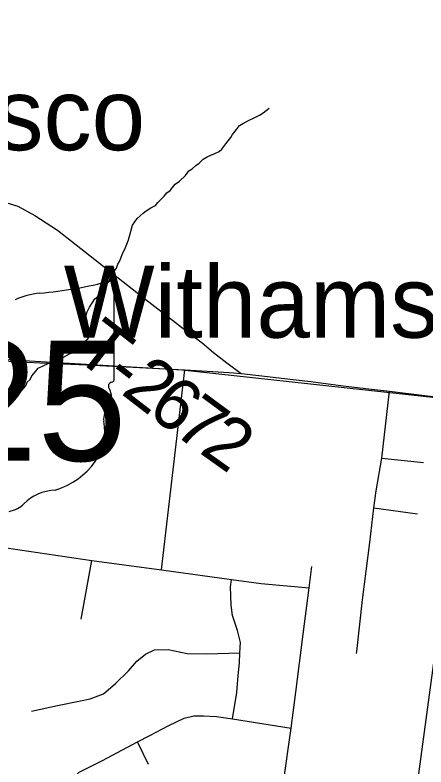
# Model space of a CAD drawing. Extents: x 0 to 34, y 0 to 22.
# Drawn here: x 6.2625 to 6.4878, y 15.2785 to 15.6913 of the extents above; entities that cross this region are included whole.
import ezdxf

# ---------------------------------------------------------------- set-up
doc = ezdxf.new("R2010")
doc.units = 0
for name, color, linetype in [('GM_X_County_Road', 7, 'Continuous'), ('GM_X_Minor_River', 7, 'Continuous'), ('GM_X_Rail_Line', 7, 'Continuous'), ('GM_X_State_Route', 7, 'Continuous'), ('GM_X_State_Shield', 7, 'Continuous'), ('GM_X_Township_Road', 7, 'Continuous'), ('GM_X_Township_Road_Text', 7, 'Continuous'), ('GM_X_Unincorporated_Text', 7, 'Continuous')]:
    doc.layers.add(name, color=color, linetype=linetype)

msp = doc.modelspace()

# ---------------------------------------------------------------- linework, layer by layer
at = {"layer": 'GM_X_County_Road'}
msp.add_lwpolyline([(6.51023, 15.47964), (6.50588, 15.44325), (6.49596, 15.36557), (6.48127, 15.25721), (6.47288, 15.19325), (6.47221, 15.18966), (6.47177, 15.1872), (6.47114, 15.18494), (6.46914, 15.18119), (6.46406, 15.1782), (6.44065, 15.16601), (6.43771, 15.16461)], dxfattribs=at)
at = {"layer": 'GM_X_Minor_River'}
msp.add_lwpolyline([(6.26243, 15.48247), (6.26512, 15.48414), (6.26725, 15.48638), (6.26861, 15.48807), (6.26921, 15.48977), (6.27075, 15.49126), (6.27173, 15.49314), (6.27387, 15.49577), (6.27523, 15.49745), (6.27829, 15.49892), (6.28021, 15.49984), (6.28212, 15.50056), (6.2848, 15.50166), (6.28748, 15.50256), (6.29228, 15.50532), (6.29515, 15.50641), (6.29766, 15.50865), (6.2992, 15.50977), (6.30056, 15.51202), (6.3023, 15.51351), (6.30347, 15.51539), (6.30351, 15.51748), (6.30279, 15.52015), (6.30206, 15.52188), (6.30132, 15.52341), (6.30137, 15.52588), (6.30198, 15.52834), (6.30335, 15.53098), (6.30491, 15.53342), (6.30628, 15.53549), (6.30782, 15.53679), (6.31054, 15.54016), (6.31211, 15.54299), (6.31424, 15.54523), (6.31465, 15.54693), (6.31699, 15.55088), (6.31816, 15.55238), (6.31876, 15.55447), (6.31974, 15.55597), (6.32133, 15.56012), (6.3231, 15.5637), (6.3237, 15.5654), (6.32469, 15.56785), (6.32611, 15.57315), (6.32692, 15.57599), (6.32945, 15.57956), (6.331, 15.58105), (6.33273, 15.58254), (6.33446, 15.58384), (6.33696, 15.5855), (6.33946, 15.58679), (6.34081, 15.58829), (6.34236, 15.58997), (6.34429, 15.59184), (6.34565, 15.59372), (6.34758, 15.59501), (6.34874, 15.59651), (6.35029, 15.59838), (6.3526, 15.60005), (6.35589, 15.60323), (6.35783, 15.60566), (6.35956, 15.60677), (6.36168, 15.60864), (6.36341, 15.60994), (6.36554, 15.61218), (6.36785, 15.61347), (6.36976, 15.61439), (6.37206, 15.6153), (6.37436, 15.6164), (6.3759, 15.6177), (6.37862, 15.62126), (6.38076, 15.62408), (6.38174, 15.62577), (6.38387, 15.62839), (6.38562, 15.63064), (6.38773, 15.63194), (6.3908, 15.63359), (6.39329, 15.63469), (6.39655, 15.63634), (6.39848, 15.63764), (6.40021, 15.63894), (6.40175, 15.64024)], dxfattribs=at)
at = {"layer": 'GM_X_Rail_Line'}
msp.add_lwpolyline([(8.09411, 14.30513), (7.91188, 14.48462), (7.73883, 14.62661), (7.37583, 14.95031), (7.27768, 15.03727), (7.11629, 15.18835), (7.09242, 15.20728), (7.06464, 15.22387), (6.89163, 15.30383), (6.63068, 15.45516), (6.60772, 15.46474), (6.58368, 15.4712), (6.35418, 15.49636), (6.26415, 15.50162), (6.17974, 15.50653), (6.14837, 15.51701), (6.12521, 15.53414), (6.05954, 15.61782), (6.04079, 15.63718), (6.02351, 15.65035), (5.8776, 15.71198), (5.85703, 15.71911), (5.83342, 15.72349), (5.69367, 15.73607)], dxfattribs=at)
at = {"layer": 'GM_X_State_Route'}
for points in [[(6.25583, 15.50138), (6.2761, 15.50043), (6.30157, 15.49923), (6.32704, 15.49804), (6.35554, 15.49652), (6.37088, 15.49565), (6.37962, 15.49508), (6.3822, 15.49484)], [(6.3822, 15.49484), (6.38651, 15.49443), (6.39783, 15.49312), (6.40853, 15.49187), (6.42459, 15.49003), (6.44231, 15.48777), (6.45953, 15.48577), (6.46773, 15.48485), (6.48705, 15.4824), (6.51023, 15.47964)]]:
    msp.add_lwpolyline(points, dxfattribs=at)
at = {"layer": 'GM_X_State_Shield'}
for p, q in [((6.31688, 15.49141), (6.31688, 15.54375)), ((6.31686, 15.49142), (6.31688, 15.49141))]:
    msp.add_line(p, q, dxfattribs=at)
for centre, major_axis, start_param, end_param in [((6.25818, 15.67769), (0.17476, 0), 4.814394, 5.042369), ((6.31505, 15.54397), (0.00183, 0), 6.141152, 7.989035), ((6.28047, 15.51071), (0.03516, 0), 1.699011, 2.107814), ((6.31646, 15.48757), (0.00284, 0), 1.883978, 3.671073), ((6.31492, 15.49121), (0.00196, 0), 5.05454, 6.418171), ((6.2984, 15.48095), (0.01704, 0), 5.934695, 6.695948), ((6.32345, 15.4695), (0.0124, 0), 2.387724, 3.262537), ((6.26797, 15.46285), (0.04371, 0), 5.101752, 6.440018), ((6.2864, 15.4114), (0.02394, 0), 1.647645, 2.488434), ((6.25607, 15.42979), (0.01412, 0), 4.937069, 5.64225)]:
    msp.add_ellipse(centre, major_axis=major_axis, ratio=0.8, start_param=start_param, end_param=end_param, dxfattribs=at)
at = {"layer": 'GM_X_Township_Road'}
for p, q in [((6.34282, 15.38662), (6.35554, 15.49652)), ((6.46361, 15.44792), (6.48647, 15.44568)), ((6.45922, 15.42075), (6.48312, 15.4174)), ((6.29877, 15.35956), (6.30451, 15.39185)), ((6.44971, 15.34074), (6.44984, 15.34192)), ((6.33571, 15.27975), (6.32968, 15.2922))]:
    msp.add_line(p, q, dxfattribs=at)
for points in [[(6.10512, 15.61275), (6.14708, 15.60872), (6.1806, 15.60468), (6.19583, 15.60195), (6.21677, 15.59746), (6.235, 15.59393), (6.25351, 15.58937), (6.264, 15.58633), (6.2734, 15.58122), (6.28569, 15.57321), (6.33183, 15.53688), (6.3578, 15.51685), (6.36512, 15.5113), (6.37136, 15.50593), (6.37865, 15.50043), (6.38651, 15.49443)], [(6.44984, 15.34192), (6.45304, 15.3703), (6.45698, 15.40171), (6.45922, 15.42075), (6.46039, 15.43008), (6.46361, 15.44792), (6.46773, 15.48485)], [(6.24041, 15.40125), (6.24133, 15.40123), (6.24923, 15.40012), (6.26021, 15.39839), (6.30451, 15.39185), (6.34282, 15.38662), (6.38114, 15.38139), (6.39751, 15.37927), (6.42377, 15.37675)], [(6.37856, 15.20273), (6.39768, 15.21561), (6.40077, 15.21841), (6.40288, 15.22244), (6.4047, 15.22922), (6.40954, 15.26892), (6.41378, 15.29972), (6.41647, 15.31946), (6.42045, 15.35131), (6.42377, 15.37675), (6.42529, 15.38846)], [(6.38177, 15.30497), (6.38412, 15.31932), (6.38483, 15.32862), (6.38548, 15.33572), (6.38581, 15.34107), (6.38604, 15.34675), (6.38436, 15.35332), (6.38169, 15.36156), (6.38091, 15.36724), (6.38069, 15.37738), (6.38114, 15.38139)], [(6.27153, 15.30913), (6.28579, 15.31229), (6.29834, 15.31473), (6.30367, 15.31596), (6.31095, 15.31872), (6.31755, 15.32422), (6.32467, 15.33133), (6.32924, 15.3366), (6.33396, 15.3404), (6.3389, 15.34281), (6.34647, 15.34292), (6.3568, 15.34086), (6.3677, 15.34051), (6.38581, 15.34107)], [(6.28618, 15.23914), (6.28887, 15.25689), (6.28962, 15.26188), (6.29083, 15.26547), (6.2927, 15.27061), (6.29764, 15.27556), (6.31, 15.28191), (6.32968, 15.2922), (6.33635, 15.29579), (6.34671, 15.30132), (6.35518, 15.3052), (6.36059, 15.30661), (6.36588, 15.30661), (6.37294, 15.30615), (6.38177, 15.30497), (6.41378, 15.29972)]]:
    msp.add_lwpolyline(points, dxfattribs=at)

# ---------------------------------------------------------------- texts
at = {"layer": 'GM_X_State_Shield'}
msp.add_text('125', height=0.065918, dxfattribs=at).set_placement((6.17666, 15.44655))
at = {"layer": 'GM_X_Township_Road_Text'}
for s, rotation, p in [('T', 322.0998, (6.29391, 15.50401)), ('2', 322.3321, (6.31999, 15.48372)), ('-', 322.1586, (6.3107, 15.49094)), ('6', 322.8517, (6.33407, 15.47286)), ('7', 323.5517, (6.34832, 15.46207)), ('2', 324.5879, (6.36285, 15.45134))]:
    msp.add_text(s, height=0.02841, rotation=rotation, dxfattribs=at).set_placement(p)
at = {"layer": 'GM_X_Unincorporated_Text'}
for s, height, p in [('Tobasco', 0.039489, (6.13129, 15.61707)), ('Withamsville', 0.0394886, (6.2892, 15.51415))]:
    msp.add_text(s, height=height, rotation=0, dxfattribs=at).set_placement(p)

doc.saveas('drawing.dxf')
